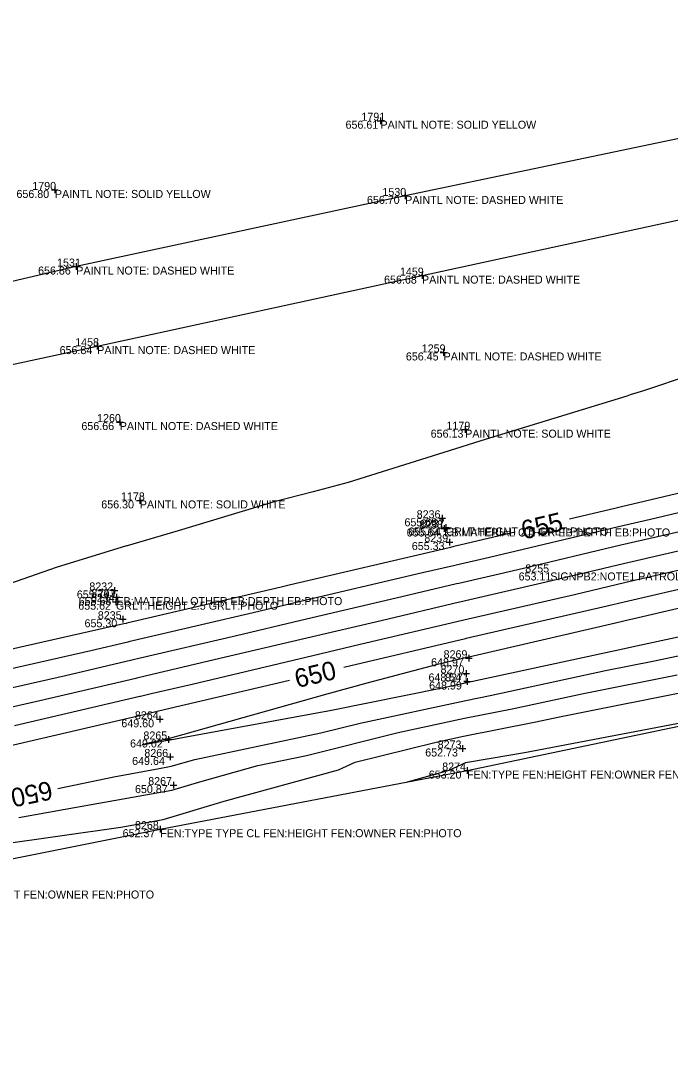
# Model space of a CAD drawing. Extents: x 2129350 to 2137777, y 657588 to 659885.
# Drawn here: x 2135928 to 2136025.5, y 659316.8 to 659470.3 of the extents above; entities that cross this region are included whole.
import ezdxf

# ---------------------------------------------------------------- set-up
doc = ezdxf.new("R2010")
doc.units = 0
for name, color, linetype in [('DT_X_Contour_Major', 7, 'Continuous'), ('DT_X_Contour_Minor', 7, 'Continuous'), ('DT_X_TIN_Hull', 7, 'Continuous'), ('PV_X_COP', 7, 'Continuous'), ('SV_X_Shot_Marker', 7, 'Continuous'), ('SV_X_Text_Comment', 7, 'Continuous'), ('SV_X_Text_Elevation', 7, 'Continuous'), ('SV_X_Text_Name', 7, 'Continuous')]:
    doc.layers.add(name, color=color, linetype=linetype)

msp = doc.modelspace()

# ---------------------------------------------------------------- linework, layer by layer
at = {"layer": 'DT_X_Contour_Major'}
for points in [[(2136108.08, 659416.94), (2136093.25, 659413.71), (2136091.78, 659413.39), (2136090.72, 659413.16), (2136067.29, 659408.29), (2136066.5, 659408.12), (2136042.77, 659403.19), (2136042.65, 659403.16), (2136041.71, 659402.96), (2136018.18, 659397.37), (2136017.37, 659397.19), (2136010.4, 659395.53)], [(2136074.03, 659395.55), (2136073.26, 659395.39), (2136052.47, 659390.87), (2136048.85, 659390.11), (2136043.72, 659388.93), (2136043.57, 659388.9), (2136039.92, 659388.03), (2136019.23, 659383.26), (2136015.39, 659382.35), (2135994.89, 659377.62), (2135994.81, 659377.6), (2135976.54, 659373.29)], [(2136002.23, 659393.59), (2135994.15, 659391.68), (2135993.02, 659391.42), (2135992.53, 659391.3), (2135991.48, 659391.05), (2135968.32, 659385.63), (2135967.15, 659385.35), (2135943.98, 659379.93), (2135943.88, 659379.91), (2135943.56, 659379.83), (2135942.43, 659379.57), (2135919.18, 659374.32), (2135917.24, 659373.87), (2135904.8, 659371.05)], [(2135933.64, 659355.13), (2135942.04, 659356.88), (2135948.82, 659358.13), (2135950.63, 659358.51), (2135954.21, 659359.51), (2135973.07, 659363.49), (2135979, 659364.96), (2135994.83, 659368.36), (2135998.49, 659369.09), (2136015.79, 659372.83), (2136023.15, 659374.28), (2136031.41, 659376.06)], [(2135968.37, 659371.36), (2135950.42, 659367.13), (2135948.56, 659366.69), (2135946.56, 659366.22), (2135946.53, 659366.21), (2135923.31, 659360.79), (2135922.19, 659360.53), (2135898.23, 659354.93), (2135897.84, 659354.84), (2135897.83, 659354.84), (2135894.65, 659354.15), (2135894.18, 659354.06), (2135870.89, 659349.05)]]:
    msp.add_lwpolyline(points, dxfattribs=at)
at = {"layer": 'DT_X_Contour_Minor'}
for points in [[(2136042.94, 659421.98), (2136021.5, 659414.76), (2136019.49, 659414.16), (2136019.26, 659414.08), (2136018.97, 659413.99), (2135997.1, 659407.26), (2135994.07, 659406.33), (2135977.2, 659401.05), (2135971.93, 659399.65), (2135966.08, 659398.13), (2135951.71, 659393.78), (2135944.02, 659391.56), (2135943.93, 659391.54), (2135933.38, 659388.3), (2135924.36, 659385.14)], [(2136042.09, 659400.15), (2136022.53, 659395.51), (2136017.74, 659394.4), (2135998.4, 659389.81), (2135993.4, 659388.66), (2135992.99, 659388.56), (2135988.36, 659387.47), (2135969.21, 659382.98), (2135963.81, 659381.71), (2135944.89, 659377.28), (2135944.42, 659377.17), (2135944.15, 659377.11), (2135938.61, 659375.81), (2135919.78, 659371.56)], [(2136026.87, 659393.64), (2136018.11, 659391.62), (2136002.65, 659387.95), (2135993.77, 659385.9), (2135993.44, 659385.82), (2135985.25, 659383.88), (2135970.11, 659380.34), (2135960.46, 659378.06), (2135945.81, 659374.63), (2135944.95, 659374.43), (2135944.75, 659374.38), (2135934.78, 659372.05), (2135920.38, 659368.8)], [(2136031.22, 659391.77), (2136018.49, 659388.83), (2136006.89, 659386.08), (2135994.15, 659383.14), (2135993.9, 659383.08), (2135982.13, 659380.3), (2135971, 659377.7), (2135957.11, 659374.42), (2135946.73, 659371.99), (2135945.49, 659371.69), (2135945.34, 659371.66), (2135930.96, 659368.3), (2135920.98, 659366.05)], [(2136035.57, 659389.9), (2136018.86, 659386.05), (2136011.14, 659384.21), (2135994.52, 659380.38), (2135994.35, 659380.34), (2135979.01, 659376.72), (2135971.9, 659375.05), (2135953.77, 659370.77), (2135947.64, 659369.34), (2135946.02, 659368.96), (2135945.94, 659368.94), (2135927.14, 659364.54)], [(2135915.57, 659345.43), (2135943.1, 659349.37), (2135949.43, 659350.49), (2135958.6, 659353.23), (2135975.74, 659357.97), (2135978.26, 659359.11), (2135990.41, 659362.12), (2135994.47, 659363), (2136005.08, 659365.1), (2136009.15, 659365.97), (2136029.96, 659370.08), (2136033.15, 659370.77), (2136054.87, 659375.03), (2136055.6, 659375.19), (2136063.45, 659376.42), (2136069.65, 659376.8), (2136078.5, 659379.83), (2136100.6, 659384.83), (2136110.26, 659386.3), (2136136.22, 659387.21), (2136138.62, 659388.38), (2136138.83, 659388.4), (2136143.22, 659388.82), (2136144.62, 659388.96)], [(2136043.85, 659386.16), (2136019.86, 659380.54), (2136019.6, 659380.47), (2136017.29, 659379.94), (2135995.27, 659374.86), (2135995.26, 659374.86), (2135990.38, 659373.71), (2135980.19, 659371.01), (2135974.01, 659369.28), (2135952.35, 659363.21), (2135950.2, 659362.62), (2135950.12, 659362.6), (2135946.8, 659361.83), (2135946.7, 659361.8), (2135946.27, 659361.71), (2135946.67, 659361.77), (2135946.8, 659361.8), (2135950.16, 659362.38), (2135950.26, 659362.4), (2135952.33, 659362.8), (2135974.68, 659366.9), (2135991.3, 659370.25), (2135995, 659371.05), (2135995.19, 659371.09), (2136019.11, 659376.25), (2136019.75, 659376.38), (2136043.38, 659381.48)], [(2135927.78, 659350.79), (2135934.74, 659352.07), (2135950.74, 659354.91), (2135954.93, 659356.16), (2135963.65, 659358.59), (2135970.92, 659360.12), (2135984.71, 659363.54), (2135994.65, 659365.68), (2136001.79, 659367.09), (2136012.47, 659369.4), (2136026.56, 659372.18)], [(2136049.33, 659369.22), (2136003.62, 659360.49), (2135998.62, 659359.63), (2135994.79, 659358.98), (2135992.3, 659357.85), (2135986.02, 659356.12)]]:
    msp.add_lwpolyline(points, dxfattribs=at)
at = {"layer": 'DT_X_TIN_Hull'}
msp.add_lwpolyline([(2135902.87, 659339.85), (2135949, 659349.05), (2135995.02, 659357.84), (2136058.29, 659371.1), (2136102.64, 659378.78), (2136139.59, 659387.09), (2136185.58, 659404.12), (2136243.84, 659407.91), (2136294.5, 659418.17), (2136302.89, 659419.89), (2136345.27, 659428.48)], dxfattribs=at)
at = {"layer": 'PV_X_COP'}
for points in [[(2136329.85, 659510.95), (2136280.38, 659502.64), (2136230.88, 659493.54), (2136181.4, 659484.18), (2136132.47, 659474.69), (2136083.19, 659464.43), (2136034.23, 659454.15), (2135985.75, 659444.01), (2135936.41, 659433.42), (2135887.96, 659422.06), (2135838.84, 659411.57), (2135789.51, 659400.28), (2135741.18, 659389.33), (2135692.54, 659377.38), (2135643.68, 659365.4), (2135595.16, 659353.53), (2135547.18, 659341.2), (2135498.35, 659328.82)], [(2135501.4, 659316.76), (2135549.86, 659329.4), (2135598.38, 659342.03), (2135647.15, 659354.06), (2135695.56, 659366.14), (2135744.4, 659377), (2135792.77, 659388.98), (2135841.76, 659399.85), (2135890.98, 659411.01), (2135939.56, 659421.48), (2135988.27, 659432.06), (2136037.65, 659442.77), (2136086.4, 659453.35), (2136135.67, 659463.31), (2136184.84, 659472.56), (2136234.37, 659481.65), (2136283.69, 659491.06), (2136332.92, 659499.96)]]:
    msp.add_lwpolyline(points, dxfattribs=at)
at = {"layer": 'SV_X_Shot_Marker'}
for p, q in [((2135982.04, 659455.79), (2135982.04, 659454.79)), ((2135981.54, 659455.29), (2135982.54, 659455.29)), ((2135982.04, 659455.29), (2135982.04, 659455.29)), ((2135933.21, 659445.41), (2135933.21, 659444.41)), ((2135932.71, 659444.91), (2135933.71, 659444.91)), ((2135933.21, 659444.91), (2135933.21, 659444.91)), ((2135985.25, 659444.01), (2135986.25, 659444.01)), ((2135985.75, 659444.51), (2135985.75, 659443.51)), ((2135985.75, 659444.01), (2135985.75, 659444.01)), ((2135935.91, 659433.42), (2135936.91, 659433.42)), ((2135936.41, 659433.92), (2135936.41, 659432.92)), ((2135936.41, 659433.42), (2135936.41, 659433.42)), ((2135987.77, 659432.06), (2135988.77, 659432.06)), ((2135988.27, 659432.56), (2135988.27, 659431.56)), ((2135988.27, 659432.06), (2135988.27, 659432.06)), ((2135939.56, 659421.98), (2135939.56, 659420.98)), ((2135939.06, 659421.48), (2135940.06, 659421.48)), ((2135939.56, 659421.48), (2135939.56, 659421.48)), ((2135991.01, 659420.54), (2135992.01, 659420.54)), ((2135991.51, 659421.04), (2135991.51, 659420.04)), ((2135991.51, 659420.54), (2135991.51, 659420.54)), ((2135942.43, 659410.1), (2135943.43, 659410.1)), ((2135942.93, 659410.6), (2135942.93, 659409.6)), ((2135942.93, 659410.1), (2135942.93, 659410.1)), ((2135994.25, 659408.96), (2135995.25, 659408.96)), ((2135994.75, 659409.46), (2135994.75, 659408.46)), ((2135994.75, 659408.96), (2135994.75, 659408.96)), ((2135945.44, 659398.35), (2135946.44, 659398.35)), ((2135945.94, 659398.85), (2135945.94, 659397.85)), ((2135945.94, 659398.35), (2135945.94, 659398.35)), ((2135991.31, 659396.17), (2135991.31, 659395.17)), ((2135990.81, 659395.67), (2135991.81, 659395.67)), ((2135991.31, 659395.67), (2135991.31, 659395.67)), ((2135991.61, 659394.64), (2135991.61, 659393.64)), ((2135991.86, 659394.79), (2135991.86, 659393.79)), ((2135991.11, 659394.14), (2135992.11, 659394.14)), ((2135991.36, 659394.29), (2135992.36, 659394.29)), ((2135991.61, 659394.14), (2135991.61, 659394.14)), ((2135991.86, 659394.29), (2135991.86, 659394.29)), ((2135991.9, 659392.1), (2135992.9, 659392.1)), ((2135992.4, 659392.6), (2135992.4, 659391.6)), ((2135992.4, 659392.1), (2135992.4, 659392.1)), ((2135942.13, 659385.35), (2135942.13, 659384.35)), ((2135941.63, 659384.85), (2135942.63, 659384.85)), ((2135941.94, 659383.85), (2135942.94, 659383.85)), ((2135942.13, 659384.85), (2135942.13, 659384.85)), ((2135942.36, 659383.66), (2135942.36, 659382.66)), ((2135942.44, 659384.35), (2135942.44, 659383.35)), ((2135942.44, 659383.85), (2135942.44, 659383.85)), ((2135941.86, 659383.16), (2135942.86, 659383.16)), ((2135942.36, 659383.16), (2135942.36, 659383.16)), ((2135942.91, 659380.53), (2135943.91, 659380.53)), ((2135943.41, 659381.03), (2135943.41, 659380.03)), ((2135943.41, 659380.53), (2135943.41, 659380.53)), ((2135994.79, 659374.68), (2135995.79, 659374.68)), ((2135995.29, 659375.18), (2135995.29, 659374.18)), ((2135995.29, 659374.68), (2135995.29, 659374.68)), ((2135994.88, 659372.91), (2135994.88, 659371.91)), ((2135994.38, 659372.41), (2135995.38, 659372.41)), ((2135994.88, 659372.41), (2135994.88, 659372.41)), ((2135995.02, 659371.69), (2135995.02, 659370.69)), ((2135994.52, 659371.19), (2135995.52, 659371.19)), ((2135995.02, 659371.19), (2135995.02, 659371.19)), ((2135948.46, 659365.53), (2135949.46, 659365.53)), ((2135948.96, 659366.03), (2135948.96, 659365.03)), ((2135948.96, 659365.53), (2135948.96, 659365.53)), ((2135949.75, 659362.5), (2135950.75, 659362.5)), ((2135950.25, 659363), (2135950.25, 659362)), ((2135950.25, 659362.5), (2135950.25, 659362.5)), ((2135993.85, 659361.15), (2135994.85, 659361.15)), ((2135994.35, 659361.65), (2135994.35, 659360.65)), ((2135994.35, 659361.15), (2135994.35, 659361.15)), ((2135949.97, 659359.88), (2135950.97, 659359.88)), ((2135950.47, 659360.38), (2135950.47, 659359.38)), ((2135950.47, 659359.88), (2135950.47, 659359.88)), ((2135994.52, 659357.84), (2135995.52, 659357.84)), ((2135995.02, 659358.34), (2135995.02, 659357.34)), ((2135995.02, 659357.84), (2135995.02, 659357.84)), ((2135950.97, 659356.16), (2135950.97, 659355.16)), ((2135950.47, 659355.66), (2135951.47, 659355.66)), ((2135950.97, 659355.66), (2135950.97, 659355.66)), ((2135948.5, 659349.05), (2135949.5, 659349.05)), ((2135949, 659349.55), (2135949, 659348.55)), ((2135949, 659349.05), (2135949, 659349.05))]:
    msp.add_line(p, q, dxfattribs=at)

# ---------------------------------------------------------------- texts
at = {"layer": 'DT_X_Contour_Major'}
for s, rotation, p in [('655', 13.3539, (2136003.52, 659392.46)), ('650', 13.245, (2135969.53, 659370.2)), ('650', 191.8073, (2135932.5, 659356.32))]:
    msp.add_text(s, height=2.8, rotation=rotation, dxfattribs=at).set_placement(p)
at = {"layer": 'SV_X_Text_Comment'}
for s, p in [('PAINTL NOTE: SOLID YELLOW', (2135982.04, 659454.09)), ('PAINTL NOTE: SOLID YELLOW', (2135933.21, 659443.71)), ('PAINTL NOTE: DASHED WHITE', (2135985.75, 659442.81)), ('PAINTL NOTE: DASHED WHITE', (2135936.41, 659432.22)), ('PAINTL NOTE: DASHED WHITE', (2135988.27, 659430.86)), ('PAINTL NOTE: DASHED WHITE', (2135939.56, 659420.29)), ('PAINTL NOTE: DASHED WHITE', (2135991.51, 659419.34)), ('PAINTL NOTE: DASHED WHITE', (2135942.93, 659408.9)), ('PAINTL NOTE: SOLID WHITE', (2135994.75, 659407.76)), ('PAINTL NOTE: SOLID WHITE', (2135945.94, 659397.15)), ('GRLT:HEIGHT 2.5 GRLT:PHOTO', (2135991.86, 659393.09)), ('EB:MATERIAL OTHER EB:DEPTH EB:PHOTO', (2135991.61, 659392.94)), ('SIGNPB2:NOTE1 PATROL AREA SIGNPB2:NOTE2 SIGNPB2:NOTE3 SIGNPB2:PHOTO SIGNPB2', (2136007.51, 659386.35)), ('EB:MATERIAL OTHER EB:DEPTH EB:PHOTO', (2135942.44, 659382.65)), ('GRLT:HEIGHT 2.5 GRLT:PHOTO', (2135942.36, 659381.96)), ('FEN:TYPE FEN:HEIGHT FEN:OWNER FEN:PHOTO', (2135995.02, 659356.64)), ('FEN:TYPE TYPE CL FEN:HEIGHT FEN:OWNER FEN:PHOTO', (2135949, 659347.85)), ('FEN:TYPE TYPE CL FEN:HEIGHT FEN:OWNER FEN:PHOTO', (2135902.88, 659338.65))]:
    msp.add_text(s, height=1.2, dxfattribs=at).set_placement(p)
at = {"layer": 'SV_X_Text_Elevation'}
for s, p in [('656.61', (2135976.8, 659454.09)), ('656.80', (2135927.44, 659443.71)), ('656.70', (2135980.01, 659442.81)), ('656.86', (2135930.68, 659432.22)), ('656.68', (2135982.58, 659430.86)), ('656.84', (2135933.91, 659420.29)), ('656.45', (2135985.85, 659419.34)), ('656.66', (2135937.18, 659408.9)), ('656.13', (2135989.57, 659407.76)), ('656.30', (2135940.16, 659397.15)), ('655.68', (2135985.64, 659394.47)), ('655.64', (2135986.21, 659393.09)), ('655.64', (2135985.96, 659392.94)), ('655.33', (2135986.74, 659390.91)), ('653.11', (2136002.76, 659386.35)), ('655.79', (2135936.49, 659383.65)), ('655.68', (2135936.77, 659382.65)), ('655.62', (2135936.71, 659381.96)), ('655.30', (2135937.65, 659379.33)), ('648.97', (2135989.63, 659373.48)), ('648.54', (2135989.24, 659371.21)), ('648.99', (2135989.34, 659369.99)), ('649.60', (2135943.17, 659364.33)), ('649.02', (2135944.48, 659361.3)), ('652.73', (2135988.75, 659359.95)), ('649.64', (2135944.79, 659358.68)), ('653.20', (2135989.28, 659356.64)), ('650.87', (2135945.22, 659354.46)), ('652.37', (2135943.36, 659347.85))]:
    msp.add_text(s, height=1.2, dxfattribs=at).set_placement(p)
at = {"layer": 'SV_X_Text_Name'}
for s, p in [('1791', (2135979.18, 659455.29)), ('1790', (2135929.81, 659444.91)), ('1530', (2135982.33, 659444.01)), ('1531', (2135933.53, 659433.42)), ('1459', (2135984.96, 659432.06)), ('1458', (2135936.25, 659421.48)), ('1259', (2135988.23, 659420.54)), ('1260', (2135939.53, 659410.1)), ('1179', (2135991.94, 659408.96)), ('1178', (2135943.12, 659398.35)), ('8236', (2135987.47, 659395.67)), ('8238', (2135987.83, 659394.14)), ('8237', (2135988.09, 659394.29)), ('8239', (2135988.62, 659392.1)), ('8255', (2136003.76, 659387.55)), ('8232', (2135938.37, 659384.85)), ('8234', (2135938.6, 659383.16)), ('8233', (2135938.67, 659383.85)), ('8235', (2135939.64, 659380.53)), ('8269', (2135991.51, 659374.68)), ('8270', (2135991.05, 659372.41)), ('8271', (2135991.72, 659371.19)), ('8264', (2135945.2, 659365.53)), ('8265', (2135946.48, 659362.5)), ('8273', (2135990.62, 659361.15)), ('8266', (2135946.62, 659359.88)), ('8274', (2135991.3, 659357.84)), ('8267', (2135947.2, 659355.66)), ('8268', (2135945.22, 659349.05))]:
    msp.add_text(s, height=1.2, dxfattribs=at).set_placement(p)

doc.saveas('drawing.dxf')
